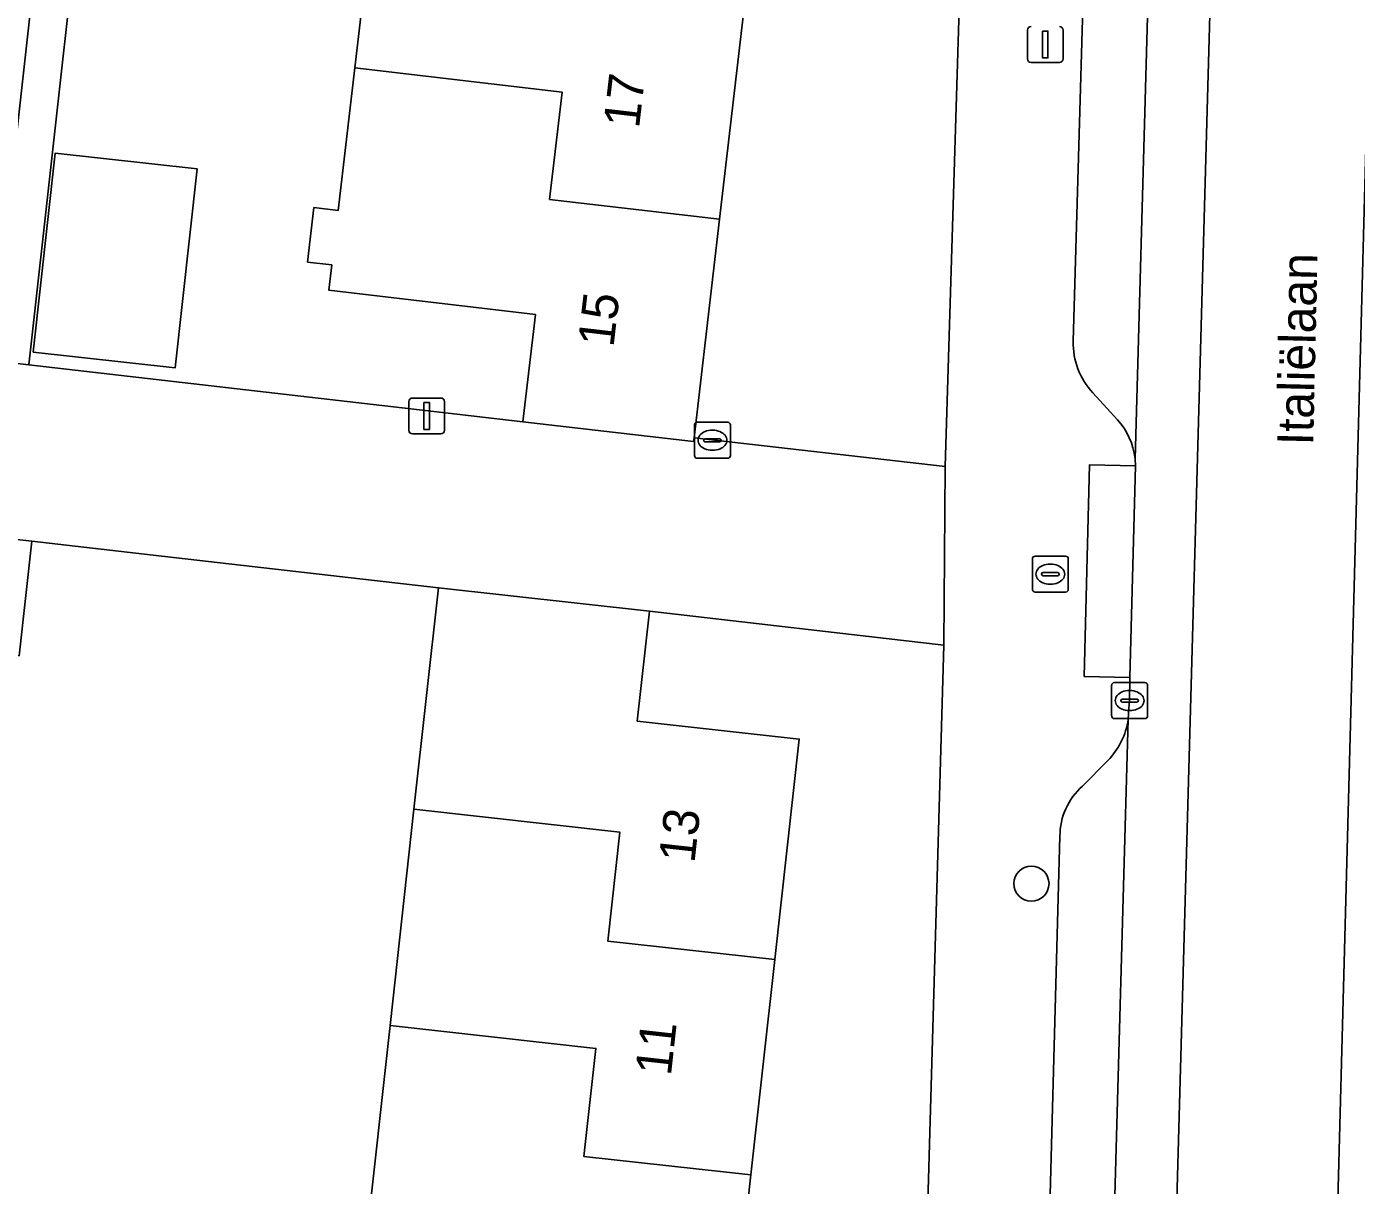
# Model space of a CAD drawing. Extents: x 162082 to 163401, y 388089 to 388636.
# Drawn here: x 162872.72 to 162909.75, y 388131.93 to 388164.2 of the extents above; entities that cross this region are included whole.
import ezdxf

# ---------------------------------------------------------------- set-up
doc = ezdxf.new("R2010")
doc.units = 0
for name, color, linetype in [('IMGEO_Boom', 7, 'Continuous'), ('IMGEO_Erf', 7, 'Continuous'), ('IMGEO_Kolk', 7, 'Continuous'), ('IMGEO_Lichtmast', 7, 'Continuous'), ('IMGEO_Muur', 7, 'Continuous'), ('IMGEO_Openbare_ruimte_label', 7, 'Continuous'), ('IMGEO_Pand', 7, 'Continuous'), ('IMGEO_Pand_nummerreeks', 7, 'Continuous'), ('IMGEO_Parkeervlak_open', 7, 'Continuous'), ('IMGEO_Rijbaan_lokaal_gesloten', 7, 'Continuous'), ('IMGEO_Rijbaan_lokaal_open', 7, 'Continuous'), ('IMGEO_Rioolput', 7, 'Continuous'), ('IMGEO_Voetpad_open', 7, 'Continuous')]:
    doc.layers.add(name, color=color, linetype=linetype)

msp = doc.modelspace()

# ---------------------------------------------------------------- linework, layer by layer
at = {"layer": 'IMGEO_Boom'}
msp.add_circle((162900.699, 388140.337), 0.489, dxfattribs=at)
at = {"layer": 'IMGEO_Erf'}
for points in [[(162883.268, 388175.144), (162883.45, 388176.705), (162883.973, 388181.189), (162884.679, 388187.235), (162883.492, 388187.373), (162881.238, 388187.636), (162881.945, 388193.694), (162884.199, 388193.431), (162885.385, 388193.293), (162886.032, 388193.224), (162886.047, 388193.354), (162886.274, 388195.302), (162877.395, 388196.249), (162872.781, 388154.785), (162883.656, 388153.534), (162886.538, 388153.202), (162886.886, 388156.19), (162881.136, 388156.86), (162881.218, 388157.567), (162880.543, 388157.646), (162880.72, 388159.165), (162881.396, 388159.086), (162881.858, 388163.054), (162882.563, 388169.099)], [(162872.903, 388155.136), (162873.516, 388160.681), (162877.466, 388160.245), (162876.853, 388154.7)]]:
    msp.add_lwpolyline(points, close=True, dxfattribs=at)
for points in [[(162895.04, 388190.384), (162894.913, 388189.289), (162895.557, 388189.214), (162894.835, 388183.019), (162894.13, 388176.976), (162893.425, 388170.931), (162892.72, 388164.887), (162892.016, 388158.844), (162891.305, 388152.751), (162898.299, 388151.949), (162899.578, 388193.832)], [(162863.365, 388168.513), (162862.821, 388163.594), (162864.32, 388163.428), (162866.506, 388163.187), (162866.073, 388159.269), (162861.144, 388159.813), (162860.742, 388156.171), (162871.73, 388154.906), (162875.21, 388186.134)], [(162870.71, 388099.54), (162876.509, 388099.395), (162888.804, 388099.088), (162884.93, 388099.346), (162885.287, 388102.565), (162884.794, 388102.62), (162885.113, 388105.497), (162879.485, 388106.12), (162880.169, 388112.292), (162880.836, 388118.315), (162881.504, 388124.338), (162882.171, 388130.362), (162882.839, 388136.385), (162883.506, 388142.408), (162884.19, 388148.578), (162876.242, 388149.485), (162872.867, 388149.87), (162872.513, 388146.683)], [(162898.258, 388146.978), (162890.064, 388147.927), (162889.725, 388144.864), (162894.235, 388144.364), (162893.554, 388138.221), (162892.89, 388132.225), (162892.225, 388126.229), (162891.561, 388120.233), (162890.897, 388114.237), (162890.232, 388108.241), (162889.551, 388102.093), (162889.215, 388099.061), (162894.03, 388098.958)], [(162896.957, 388101.732), (162898.258, 388146.978)]]:
    msp.add_lwpolyline(points, dxfattribs=at)
at = {"layer": 'IMGEO_Kolk'}
for p, q in [((162891.391, 388153.184), (162892.243, 388153.184)), ((162891.316, 388152.258), (162891.316, 388153.11)), ((162891.804, 388152.964), (162891.829, 388152.964)), ((162892.317, 388153.11), (162892.317, 388152.258)), ((162891.575, 388152.678), (162891.575, 388152.69)), ((162892.013, 388152.641), (162891.615, 388152.641)), ((162891.618, 388152.727), (162892.016, 388152.727)), ((162892.059, 388152.69), (162892.059, 388152.678)), ((162892.243, 388152.184), (162891.391, 388152.184)), ((162891.827, 388152.404), (162891.802, 388152.404)), ((162902.932, 388145.008), (162902.932, 388145.86)), ((162903.007, 388145.934), (162903.859, 388145.934)), ((162903.933, 388145.86), (162903.933, 388145.008)), ((162903.191, 388145.428), (162903.191, 388145.44)), ((162903.629, 388145.391), (162903.231, 388145.391)), ((162903.234, 388145.477), (162903.632, 388145.477)), ((162903.42, 388145.714), (162903.445, 388145.714)), ((162903.675, 388145.44), (162903.675, 388145.428)), ((162903.443, 388145.154), (162903.418, 388145.154)), ((162903.859, 388144.934), (162903.007, 388144.934))]:
    msp.add_line(p, q, dxfattribs=at)
for points in [[(162891.391, 388153.184), (162892.243, 388153.184)], [(162891.316, 388152.258), (162891.316, 388153.11)], [(162892.317, 388153.11), (162892.317, 388152.258)], [(162892.243, 388152.184), (162891.391, 388152.184)], [(162902.932, 388145.008), (162902.932, 388145.86)], [(162903.007, 388145.934), (162903.859, 388145.934)], [(162903.933, 388145.86), (162903.933, 388145.008)], [(162903.859, 388144.934), (162903.007, 388144.934)]]:
    msp.add_lwpolyline(points, dxfattribs=at)
for centre, radius, start, end in [((162891.393, 388153.108), 0.0765, 91.552, 178.448), ((162891.393, 388153.108), 0.0765, 91.552, 178.448), ((162892.241, 388153.108), 0.0765, 1.552, 88.448), ((162892.241, 388153.108), 0.0765, 1.552, 88.448), ((162891.615, 388152.687), 0.0403, 85.8775, 175.7526), ((162891.612, 388152.677), 0.0366, 178.938, 274.7102), ((162892.016, 388152.684), 0.043, 264.8664, 352.4533), ((162892.02, 388152.689), 0.0386, 1.7309, 96.639), ((162891.393, 388152.26), 0.0765, 181.552, 268.448), ((162891.393, 388152.26), 0.0765, 181.552, 268.448), ((162892.241, 388152.26), 0.0765, 271.552, 358.448), ((162892.241, 388152.26), 0.0765, 271.552, 358.448), ((162903.009, 388145.858), 0.0765, 91.552, 178.448), ((162903.009, 388145.858), 0.0765, 91.552, 178.448), ((162903.857, 388145.858), 0.0765, 1.552, 88.448), ((162903.857, 388145.858), 0.0765, 1.552, 88.448), ((162903.231, 388145.437), 0.0403, 85.8775, 175.7526), ((162903.228, 388145.427), 0.0366, 178.938, 274.7102), ((162903.632, 388145.434), 0.043, 264.8664, 352.4533), ((162903.636, 388145.439), 0.0386, 1.7309, 96.639), ((162903.009, 388145.01), 0.0765, 181.552, 268.448), ((162903.009, 388145.01), 0.0765, 181.552, 268.448), ((162903.857, 388145.01), 0.0765, 271.552, 358.448), ((162903.857, 388145.01), 0.0765, 271.552, 358.448)]:
    msp.add_arc(centre, radius, start, end, dxfattribs=at)
for centre, major_axis, ratio, start_param, end_param in [((162891.803, 388152.684), (-0.387, 0.002), 0.722429, 4.712389, 7.853982), ((162891.828, 388152.684), (-0.39, 0.002), 0.717154, 1.570796, 4.712389), ((162903.419, 388145.434), (-0.387, 0.002), 0.722429, 4.712389, 7.853982), ((162903.444, 388145.434), (-0.39, 0.002), 0.717154, 1.570796, 4.712389)]:
    msp.add_ellipse(centre, major_axis=major_axis, ratio=ratio, start_param=start_param, end_param=end_param, dxfattribs=at)
at = {"layer": 'IMGEO_Lichtmast'}
for p, q in [((162900.588, 388163.305), (162900.588, 388164.105)), ((162900.588, 388164.105), (162900.588, 388163.305)), ((162901.578, 388164.105), (162901.578, 388163.305)), ((162901.578, 388163.305), (162901.578, 388164.105)), ((162901.478, 388163.205), (162900.688, 388163.205)), ((162900.688, 388163.205), (162901.478, 388163.205)), ((162883.365, 388152.961), (162883.365, 388153.761)), ((162883.365, 388153.761), (162883.365, 388152.961)), ((162883.465, 388153.861), (162884.255, 388153.861)), ((162884.255, 388153.861), (162883.465, 388153.861)), ((162884.355, 388153.761), (162884.355, 388152.961)), ((162884.355, 388152.961), (162884.355, 388153.761)), ((162884.255, 388152.861), (162883.465, 388152.861)), ((162883.465, 388152.861), (162884.255, 388152.861))]:
    msp.add_line(p, q, dxfattribs=at)
for points in [[(162901.008, 388164.08), (162901.158, 388164.08), (162901.158, 388163.33), (162901.008, 388163.33), (162901.008, 388164.08)], [(162883.785, 388153.736), (162883.935, 388153.736), (162883.935, 388152.986), (162883.785, 388152.986), (162883.785, 388153.736)]]:
    msp.add_lwpolyline(points, dxfattribs=at)
for centre, start, end in [((162900.688, 388164.105), 90, 180), ((162900.688, 388164.105), 90, 180), ((162901.478, 388164.105), 0, 90), ((162901.478, 388164.105), 360, 90), ((162900.688, 388163.305), 180, 270), ((162900.688, 388163.305), 180, 270), ((162901.478, 388163.305), 270, 0), ((162901.478, 388163.305), 270, 0), ((162883.465, 388153.761), 90, 180), ((162883.465, 388153.761), 90, 180), ((162884.255, 388153.761), 0, 90), ((162884.255, 388153.761), 360, 90), ((162883.465, 388152.961), 180, 270), ((162883.465, 388152.961), 180, 270), ((162884.255, 388152.961), 270, 0), ((162884.255, 388152.961), 270, 0)]:
    msp.add_arc(centre, 0.1, start, end, dxfattribs=at)
at = {"layer": 'IMGEO_Muur'}
msp.add_lwpolyline([(162884.19, 388148.578), (162876.242, 388149.485)], dxfattribs=at)
at = {"layer": 'IMGEO_Pand'}
for points in [[(162882.563, 388169.099), (162881.858, 388163.054), (162887.631, 388162.381), (162887.282, 388159.391), (162892.016, 388158.844), (162892.72, 388164.887), (162887.986, 388165.434), (162888.335, 388168.426)], [(162892.016, 388158.844), (162887.282, 388159.391), (162887.631, 388162.381), (162881.858, 388163.054), (162881.396, 388159.086), (162880.72, 388159.165), (162880.543, 388157.646), (162881.218, 388157.567), (162881.136, 388156.86), (162886.886, 388156.19), (162886.538, 388153.202), (162891.293, 388152.648), (162891.305, 388152.751)], [(162872.903, 388155.136), (162876.853, 388154.7), (162877.466, 388160.245), (162873.516, 388160.681)], [(162872.513, 388146.683), (162872.867, 388149.87), (162865.478, 388150.691), (162865.124, 388147.505)], [(162893.554, 388138.221), (162894.235, 388144.364), (162889.725, 388144.864), (162890.064, 388147.927), (162884.19, 388148.578), (162883.506, 388142.408), (162889.237, 388141.772), (162888.901, 388138.735)], [(162882.839, 388136.385), (162888.57, 388135.748), (162888.236, 388132.739), (162892.89, 388132.225), (162893.554, 388138.221), (162888.901, 388138.735), (162889.237, 388141.772), (162883.506, 388142.408)], [(162882.839, 388136.385), (162882.171, 388130.362), (162887.902, 388129.725), (162887.572, 388126.743), (162892.225, 388126.229), (162892.89, 388132.225), (162888.236, 388132.739), (162888.57, 388135.748)]]:
    msp.add_lwpolyline(points, close=True, dxfattribs=at)
at = {"layer": 'IMGEO_Parkeervlak_open'}
for points in [[(162903.584, 388152.171), (162904.56, 388187.129)], [(162902.681, 388183.637), (162901.864, 388155.441)], [(162902.408, 388154.009), (162903.093, 388153.256)], [(162902.42, 388110.075), (162903.394, 388144.911)], [(162902.824, 388143.764), (162902.124, 388143.053)], [(162901.492, 388141.656), (162900.724, 388113.45)]]:
    msp.add_lwpolyline(points, dxfattribs=at)
for centre, radius, start, end in [((162903.838, 388155.371), 1.975, 177.9834, 223.619), ((162901.659, 388151.954), 1.937, 6.4463, 42.2505), ((162901.377, 388145.198), 2.037, 315.2547, 351.8952), ((162903.334, 388141.664), 1.842, 131.0614, 180.2548)]:
    msp.add_arc(centre, radius, start, end, dxfattribs=at)
at = {"layer": 'IMGEO_Rijbaan_lokaal_gesloten'}
msp.add_lwpolyline([(162906.386, 388190.56), (162904.604, 388190.663), (162904.62, 388189.43), (162904.578, 388187.81), (162904.562, 388187.183), (162904.56, 388187.129), (162903.584, 388152.171), (162903.596, 388151.968), (162903.436, 388146.08), (162903.433, 388145.434), (162903.414, 388145.211), (162903.394, 388144.911), (162902.42, 388110.075), (162902.428, 388109.807), (162902.423, 388109.585), (162902.326, 388107.537), (162904.079, 388107.506)], close=True, dxfattribs=at)
for points in [[(162904.604, 388190.663), (162906.386, 388190.56), (162904.079, 388107.506), (162908.585, 388107.428), (162910.663, 388185.26)], [(162910.663, 388185.26), (162908.585, 388107.428), (162910.281, 388107.398), (162910.294, 388107.926), (162910.308, 388108.162), (162910.314, 388108.27), (162910.798, 388125.453)]]:
    msp.add_lwpolyline(points, dxfattribs=at)
at = {"layer": 'IMGEO_Rijbaan_lokaal_open'}
msp.add_lwpolyline([(162865.478, 388150.691), (162872.867, 388149.87), (162876.242, 388149.485), (162884.19, 388148.578), (162890.064, 388147.927), (162898.258, 388146.978), (162898.299, 388151.949), (162891.305, 388152.751), (162891.293, 388152.648), (162886.538, 388153.202), (162883.656, 388153.534), (162872.781, 388154.785), (162871.73, 388154.906)], dxfattribs=at)
at = {"layer": 'IMGEO_Rioolput'}
for p, q in [((162900.799, 388149.456), (162901.651, 388149.456)), ((162900.724, 388148.53), (162900.724, 388149.382)), ((162901.212, 388149.236), (162901.237, 388149.236)), ((162901.725, 388149.382), (162901.725, 388148.53)), ((162900.983, 388148.95), (162900.983, 388148.962)), ((162901.421, 388148.913), (162901.023, 388148.913)), ((162901.026, 388148.999), (162901.424, 388148.999)), ((162901.467, 388148.962), (162901.467, 388148.95)), ((162901.651, 388148.456), (162900.799, 388148.456)), ((162901.235, 388148.676), (162901.21, 388148.676))]:
    msp.add_line(p, q, dxfattribs=at)
for points in [[(162900.799, 388149.456), (162901.651, 388149.456)], [(162900.724, 388148.53), (162900.724, 388149.382)], [(162901.725, 388149.382), (162901.725, 388148.53)], [(162901.651, 388148.456), (162900.799, 388148.456)]]:
    msp.add_lwpolyline(points, dxfattribs=at)
for centre, radius, start, end in [((162900.801, 388149.38), 0.0765, 91.552, 178.448), ((162900.801, 388149.38), 0.0765, 91.552, 178.448), ((162901.649, 388149.38), 0.0765, 1.552, 88.448), ((162901.649, 388149.38), 0.0765, 1.552, 88.448), ((162901.023, 388148.959), 0.0403, 85.8775, 175.7526), ((162901.02, 388148.949), 0.0366, 178.938, 274.7102), ((162901.424, 388148.956), 0.043, 264.8664, 352.4533), ((162901.428, 388148.961), 0.0386, 1.7309, 96.639), ((162900.801, 388148.532), 0.0765, 181.552, 268.448), ((162900.801, 388148.532), 0.0765, 181.552, 268.448), ((162901.649, 388148.532), 0.0765, 271.552, 358.448), ((162901.649, 388148.532), 0.0765, 271.552, 358.448)]:
    msp.add_arc(centre, radius, start, end, dxfattribs=at)
for centre, major_axis, ratio, start_param, end_param in [((162901.211, 388148.956), (-0.387, 0.002), 0.722429, 4.712389, 7.853982), ((162901.236, 388148.956), (-0.39, 0.002), 0.717154, 1.570796, 4.712389)]:
    msp.add_ellipse(centre, major_axis=major_axis, ratio=ratio, start_param=start_param, end_param=end_param, dxfattribs=at)
at = {"layer": 'IMGEO_Voetpad_open'}
for points in [[(162899.77, 388196.632), (162899.578, 388193.832), (162898.299, 388151.949), (162898.258, 388146.978), (162896.957, 388101.732), (162897.164, 388097.372)], [(162901.864, 388155.441), (162902.681, 388183.637)], [(162903.093, 388153.256), (162902.408, 388154.009)], [(162903.394, 388144.911), (162903.414, 388145.211), (162903.433, 388145.434), (162903.436, 388146.08), (162902.167, 388146.109), (162902.316, 388152.002), (162903.596, 388151.968), (162903.584, 388152.171)], [(162902.124, 388143.053), (162902.824, 388143.764)], [(162900.724, 388113.45), (162901.492, 388141.656)]]:
    msp.add_lwpolyline(points, dxfattribs=at)
for points in [[(162877.395, 388196.249), (162876.307, 388196.365), (162875.821, 388191.836), (162875.318, 388187.138), (162875.21, 388186.134), (162871.73, 388154.906), (162872.781, 388154.785)], [(162903.596, 388151.968), (162902.316, 388152.002), (162902.167, 388146.109), (162903.436, 388146.08)]]:
    msp.add_lwpolyline(points, close=True, dxfattribs=at)
for centre, radius, start, end in [((162903.838, 388155.371), 1.975, 177.9834, 223.619), ((162901.659, 388151.954), 1.937, 6.4463, 42.2505), ((162901.377, 388145.198), 2.037, 315.2547, 351.8952), ((162903.334, 388141.664), 1.842, 131.0614, 180.2548)]:
    msp.add_arc(centre, radius, start, end, dxfattribs=at)

# ---------------------------------------------------------------- texts
at = {"layer": 'IMGEO_Openbare_ruimte_label'}
msp.add_text('Italiëlaan', height=1, rotation=88.6824, dxfattribs=at).set_placement((162908.541, 388152.534))
at = {"layer": 'IMGEO_Pand_nummerreeks'}
for s, rotation, p in [('17', 83.3487, (162889.771, 388161.351)), ('15', 83.3482, (162889.06, 388155.257)), ('13', 83.6769, (162891.315, 388140.892)), ('11', 83.6769, (162890.659, 388134.966))]:
    msp.add_text(s, height=1, rotation=rotation, dxfattribs=at).set_placement(p)

doc.saveas('drawing.dxf')
